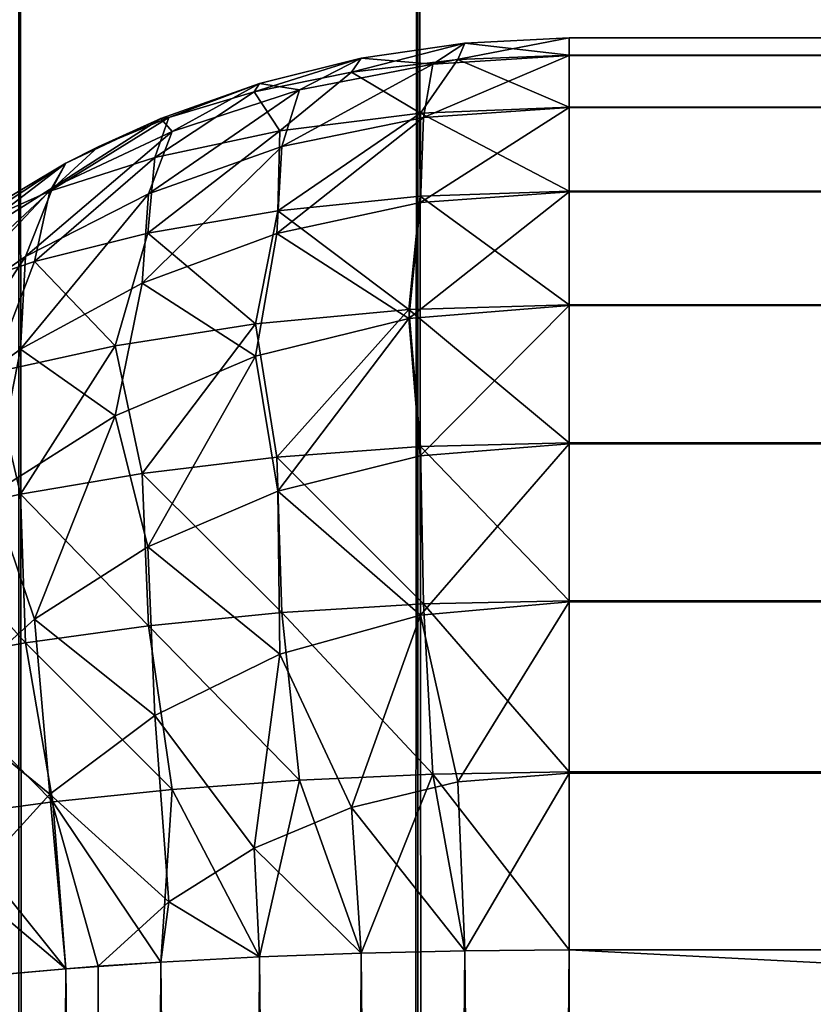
# Model space of a CAD drawing. Extents: x -265 to 265, y 0 to 1027.
# Tile 267 of 396: x -264.02 to -262.55, y 1013.2 to 1015.03. Entities that reach past the tile are written whole.
import ezdxf

# ---------------------------------------------------------------- set-up
doc = ezdxf.new("R2010")
doc.units = 0
doc.header["$LTSCALE"] = 65.185185
for name, color, linetype in [('10', 7, 'CONTINUOUS'), ('11', 7, 'CONTINUOUS'), ('12', 7, 'CONTINUOUS'), ('13', 7, 'CONTINUOUS'), ('21', 7, 'CONTINUOUS'), ('211', 7, 'CONTINUOUS'), ('212', 7, 'CONTINUOUS'), ('26', 7, 'CONTINUOUS'), ('3', 7, 'CONTINUOUS'), ('4', 7, 'CONTINUOUS'), ('8', 7, 'CONTINUOUS'), ('9', 7, 'CONTINUOUS')]:
    doc.layers.add(name, color=color, linetype=linetype)

msp = doc.modelspace()

# ---------------------------------------------------------------- linework, layer by layer
at = {"layer": '10', "color": 7, "linetype": 'CONTINUOUS'}
for points in [[(263, 1015, 16.7), (-263, 1015, 16.7), (263, 1015, 23.3), (263, 1015, 16.7)], [(-263, 1015, 16.7), (-263, 1015, 23.3), (263, 1015, 23.3), (-263, 1015, 16.7)]]:
    msp.add_3dface(points, dxfattribs=at)
at = {"layer": '11', "color": 7, "linetype": 'CONTINUOUS'}
for points in [[(-263.5768, 1013.2873, 24.915), (-263.3875, 986.7057, 24.9621), (-263.3875, 1013.2943, 24.9621), (-263.5768, 1013.2873, 24.915)], [(-263.3875, 1013.2943, 24.9621), (-263.1945, 986.7014, 24.9905), (-263.1945, 1013.2986, 24.9905), (-263.3875, 1013.2943, 24.9621)], [(-263.3875, 986.7057, 24.9621), (-263.1945, 986.7014, 24.9905), (-263.3875, 1013.2943, 24.9621), (-263.3875, 986.7057, 24.9621)], [(-263, 986.7, 25), (-263, 1013.3, 25), (-263.1945, 1013.2986, 24.9905), (-263, 986.7, 25)], [(-263.1945, 986.7014, 24.9905), (-263, 986.7, 25), (-263.1945, 1013.2986, 24.9905), (-263.1945, 986.7014, 24.9905)], [(-263.9377, 1013.265, 24.7666), (-263.7608, 986.7226, 24.8497), (-263.7608, 1013.2774, 24.8497), (-263.9377, 1013.265, 24.7666)], [(-263.7608, 1013.2774, 24.8497), (-263.5768, 986.7127, 24.915), (-263.5768, 1013.2873, 24.915), (-263.7608, 1013.2774, 24.8497)], [(-263.7608, 986.7226, 24.8497), (-263.5768, 986.7127, 24.915), (-263.7608, 1013.2774, 24.8497), (-263.7608, 986.7226, 24.8497)], [(-263.5768, 986.7127, 24.915), (-263.3875, 986.7057, 24.9621), (-263.5768, 1013.2873, 24.915), (-263.5768, 986.7127, 24.915)], [(-264.1058, 1013.25, 24.6665), (-263.9377, 986.735, 24.7666), (-263.9377, 1013.265, 24.7666), (-264.1058, 1013.25, 24.6665)], [(-263.8774, 986.7304, 24.7973), (-263.7608, 986.7226, 24.8497), (-263.9377, 1013.265, 24.7666), (-263.8774, 986.7304, 24.7973)], [(-263.9377, 986.735, 24.7666), (-263.8774, 986.7304, 24.7973), (-263.9377, 1013.265, 24.7666), (-263.9377, 986.735, 24.7666)], [(-264.1058, 986.75, 24.6665), (-263.9377, 986.735, 24.7666), (-264.1058, 1013.25, 24.6665), (-264.1058, 986.75, 24.6665)]]:
    msp.add_3dface(points, dxfattribs=at)
at = {"layer": '12', "color": 7, "linetype": 'CONTINUOUS'}
for points in [[(-263, 1015, 23.3), (-263, 1015, 16.7), (-263.1945, 1014.9905, 16.7014), (-263, 1015, 23.3)], [(-263, 1015, 23.3), (-263.1945, 1014.9905, 16.7014), (-263.1945, 1014.9905, 23.2986), (-263, 1015, 23.3)], [(-263.1945, 1014.9905, 16.7014), (-263.3875, 1014.9621, 16.7057), (-263.1945, 1014.9905, 23.2986), (-263.1945, 1014.9905, 16.7014)], [(-263.1945, 1014.9905, 23.2986), (-263.3875, 1014.9621, 16.7057), (-263.3875, 1014.9621, 23.2943), (-263.1945, 1014.9905, 23.2986)], [(-263.3875, 1014.9621, 16.7057), (-263.5768, 1014.915, 16.7127), (-263.3875, 1014.9621, 23.2943), (-263.3875, 1014.9621, 16.7057)], [(-263.3875, 1014.9621, 23.2943), (-263.5768, 1014.915, 16.7127), (-263.5768, 1014.915, 23.2873), (-263.3875, 1014.9621, 23.2943)], [(-263.5768, 1014.915, 16.7127), (-263.7608, 1014.8497, 16.7226), (-263.5768, 1014.915, 23.2873), (-263.5768, 1014.915, 16.7127)], [(-263.5768, 1014.915, 23.2873), (-263.7608, 1014.8497, 16.7226), (-263.7608, 1014.8497, 23.2774), (-263.5768, 1014.915, 23.2873)], [(-263.7608, 1014.8497, 16.7226), (-263.9377, 1014.7666, 16.735), (-263.7608, 1014.8497, 23.2774), (-263.7608, 1014.8497, 16.7226)], [(-263.7608, 1014.8497, 23.2774), (-263.9377, 1014.7666, 16.735), (-263.8774, 1014.7973, 23.2696), (-263.7608, 1014.8497, 23.2774)], [(-263.8774, 1014.7973, 23.2696), (-263.9377, 1014.7666, 16.735), (-263.9377, 1014.7666, 23.265), (-263.8774, 1014.7973, 23.2696)], [(-263.9377, 1014.7666, 16.735), (-264.1058, 1014.6665, 16.75), (-263.9377, 1014.7666, 23.265), (-263.9377, 1014.7666, 16.735)], [(-263.9377, 1014.7666, 23.265), (-264.1058, 1014.6665, 16.75), (-264.1058, 1014.6665, 23.25), (-263.9377, 1014.7666, 23.265)]]:
    msp.add_3dface(points, dxfattribs=at)
at = {"layer": '13', "color": 7, "linetype": 'CONTINUOUS'}
for points in [[(-263.5768, 1013.2873, 15.085), (-263.3875, 1013.2943, 15.0379), (-263.5768, 986.7127, 15.085), (-263.5768, 1013.2873, 15.085)], [(-263.5768, 986.7127, 15.085), (-263.3875, 1013.2943, 15.0379), (-263.3875, 986.7057, 15.0379), (-263.5768, 986.7127, 15.085)], [(-263.3875, 1013.2943, 15.0379), (-263.1945, 1013.2986, 15.0095), (-263.3875, 986.7057, 15.0379), (-263.3875, 1013.2943, 15.0379)], [(-263.3875, 986.7057, 15.0379), (-263.1945, 1013.2986, 15.0095), (-263.1945, 986.7014, 15.0095), (-263.3875, 986.7057, 15.0379)], [(-263, 1013.3, 15), (-263, 986.7, 15), (-263.1945, 986.7014, 15.0095), (-263, 1013.3, 15)], [(-263.1945, 1013.2986, 15.0095), (-263, 1013.3, 15), (-263.1945, 986.7014, 15.0095), (-263.1945, 1013.2986, 15.0095)], [(-263.8774, 1013.2696, 15.2027), (-263.7608, 1013.2774, 15.1503), (-263.9377, 986.735, 15.2334), (-263.8774, 1013.2696, 15.2027)], [(-263.9377, 986.735, 15.2334), (-263.7608, 1013.2774, 15.1503), (-263.7608, 986.7226, 15.1503), (-263.9377, 986.735, 15.2334)], [(-263.7608, 1013.2774, 15.1503), (-263.5768, 1013.2873, 15.085), (-263.7608, 986.7226, 15.1503), (-263.7608, 1013.2774, 15.1503)], [(-263.7608, 986.7226, 15.1503), (-263.5768, 1013.2873, 15.085), (-263.5768, 986.7127, 15.085), (-263.7608, 986.7226, 15.1503)], [(-264.1058, 1013.25, 15.3335), (-263.9377, 1013.265, 15.2334), (-264.1058, 986.75, 15.3335), (-264.1058, 1013.25, 15.3335)], [(-264.1058, 986.75, 15.3335), (-263.9377, 1013.265, 15.2334), (-263.9377, 986.735, 15.2334), (-264.1058, 986.75, 15.3335)], [(-263.9377, 1013.265, 15.2334), (-263.8774, 1013.2696, 15.2027), (-263.9377, 986.735, 15.2334), (-263.9377, 1013.265, 15.2334)]]:
    msp.add_3dface(points, dxfattribs=at)
at = {"layer": '21', "color": 7, "linetype": 'CONTINUOUS'}
for points in [[(-263, 1015, 16.7), (-263, 1014.9673, 16.3683), (-263.2541, 1014.9512, 16.3722), (-263, 1015, 16.7)], [(-263.1945, 1014.9905, 16.7014), (-263, 1015, 16.7), (-263.2541, 1014.9512, 16.3722), (-263.1945, 1014.9905, 16.7014)], [(-263.3875, 1014.9621, 16.7057), (-263.1945, 1014.9905, 16.7014), (-263.2541, 1014.9512, 16.3722), (-263.3875, 1014.9621, 16.7057)], [(-263.5768, 1014.915, 16.7127), (-263.3875, 1014.9621, 16.7057), (-263.5024, 1014.9034, 16.3834), (-263.5768, 1014.915, 16.7127)], [(-263.5024, 1014.9034, 16.3834), (-263.3875, 1014.9621, 16.7057), (-263.2541, 1014.9512, 16.3722), (-263.5024, 1014.9034, 16.3834)], [(-263, 1014.9673, 16.3683), (-263, 1014.8705, 16.0491), (-263.2717, 1014.852, 16.0547), (-263, 1014.9673, 16.3683)], [(-263.2541, 1014.9512, 16.3722), (-263, 1014.9673, 16.3683), (-263.2717, 1014.852, 16.0547), (-263.2541, 1014.9512, 16.3722)], [(-263.5024, 1014.9034, 16.3834), (-263.2541, 1014.9512, 16.3722), (-263.5354, 1014.7974, 16.0707), (-263.5024, 1014.9034, 16.3834)], [(-263.5354, 1014.7974, 16.0707), (-263.2541, 1014.9512, 16.3722), (-263.2717, 1014.852, 16.0547), (-263.5354, 1014.7974, 16.0707)], [(-263.7608, 1014.8497, 16.7226), (-263.5768, 1014.915, 16.7127), (-263.7398, 1014.8259, 16.4012), (-263.7608, 1014.8497, 16.7226)], [(-263.7398, 1014.8259, 16.4012), (-263.5768, 1014.915, 16.7127), (-263.5024, 1014.9034, 16.3834), (-263.7398, 1014.8259, 16.4012)], [(-263.7398, 1014.8259, 16.4012), (-263.5024, 1014.9034, 16.3834), (-263.7842, 1014.7096, 16.0956), (-263.7398, 1014.8259, 16.4012)], [(-263.7842, 1014.7096, 16.0956), (-263.5024, 1014.9034, 16.3834), (-263.5354, 1014.7974, 16.0707), (-263.7842, 1014.7096, 16.0956)], [(-263, 1014.8705, 16.0491), (-263, 1014.7131, 15.755), (-263.2772, 1014.6934, 15.7618), (-263, 1014.8705, 16.0491)], [(-263.2717, 1014.852, 16.0547), (-263, 1014.8705, 16.0491), (-263.2772, 1014.6934, 15.7618), (-263.2717, 1014.852, 16.0547)], [(-263.9377, 1014.7666, 16.735), (-263.7608, 1014.8497, 16.7226), (-263.962, 1014.7211, 16.4242), (-263.9377, 1014.7666, 16.735)], [(-263.962, 1014.7211, 16.4242), (-263.7608, 1014.8497, 16.7226), (-263.7398, 1014.8259, 16.4012), (-263.962, 1014.7211, 16.4242)], [(-263.5354, 1014.7974, 16.0707), (-263.2717, 1014.852, 16.0547), (-263.545, 1014.6355, 15.7814), (-263.5354, 1014.7974, 16.0707)], [(-263.545, 1014.6355, 15.7814), (-263.2717, 1014.852, 16.0547), (-263.2772, 1014.6934, 15.7618), (-263.545, 1014.6355, 15.7814)], [(-263.962, 1014.7211, 16.4242), (-263.7398, 1014.8259, 16.4012), (-264.0129, 1014.5925, 16.1274), (-263.962, 1014.7211, 16.4242)], [(-264.0129, 1014.5925, 16.1274), (-263.7398, 1014.8259, 16.4012), (-263.7842, 1014.7096, 16.0956), (-264.0129, 1014.5925, 16.1274)], [(-263.7842, 1014.7096, 16.0956), (-263.5354, 1014.7974, 16.0707), (-263.7954, 1014.5427, 15.8119), (-263.7842, 1014.7096, 16.0956)], [(-263.7954, 1014.5427, 15.8119), (-263.5354, 1014.7974, 16.0707), (-263.545, 1014.6355, 15.7814), (-263.7954, 1014.5427, 15.8119)], [(-264.1058, 1014.6665, 16.75), (-263.9377, 1014.7666, 16.735), (-264.1661, 1014.592, 16.4513), (-264.1058, 1014.6665, 16.75)], [(-264.1661, 1014.592, 16.4513), (-263.9377, 1014.7666, 16.735), (-263.962, 1014.7211, 16.4242), (-264.1661, 1014.592, 16.4513)], [(-264.1661, 1014.592, 16.4513), (-263.962, 1014.7211, 16.4242), (-264.2181, 1014.4504, 16.1641), (-264.1661, 1014.592, 16.4513)], [(-264.2181, 1014.4504, 16.1641), (-263.962, 1014.7211, 16.4242), (-264.0129, 1014.5925, 16.1274), (-264.2181, 1014.4504, 16.1641)], [(-264.0129, 1014.5925, 16.1274), (-263.7842, 1014.7096, 16.0956), (-264.0225, 1014.4199, 15.8506), (-264.0129, 1014.5925, 16.1274)], [(-264.0225, 1014.4199, 15.8506), (-263.7842, 1014.7096, 16.0956), (-263.7954, 1014.5427, 15.8119), (-264.0225, 1014.4199, 15.8506)], [(-263, 1014.7131, 15.755), (-263, 1014.5014, 15.4972), (-263.299, 1014.4773, 15.5064), (-263, 1014.7131, 15.755)], [(-263.2772, 1014.6934, 15.7618), (-263, 1014.7131, 15.755), (-263.299, 1014.4773, 15.5064), (-263.2772, 1014.6934, 15.7618)], [(-263.545, 1014.6355, 15.7814), (-263.2772, 1014.6934, 15.7618), (-263.299, 1014.4773, 15.5064), (-263.545, 1014.6355, 15.7814)], [(-263.7954, 1014.5427, 15.8119), (-263.545, 1014.6355, 15.7814), (-263.5848, 1014.4069, 15.5329), (-263.7954, 1014.5427, 15.8119)], [(-263.5848, 1014.4069, 15.5329), (-263.545, 1014.6355, 15.7814), (-263.299, 1014.4773, 15.5064), (-263.5848, 1014.4069, 15.5329)], [(-264.2181, 1014.4504, 16.1641), (-264.0129, 1014.5925, 16.1274), (-264.2226, 1014.2722, 15.895), (-264.2181, 1014.4504, 16.1641)], [(-264.2226, 1014.2722, 15.895), (-264.0129, 1014.5925, 16.1274), (-264.0225, 1014.4199, 15.8506), (-264.2226, 1014.2722, 15.895)], [(-264.0225, 1014.4199, 15.8506), (-263.7954, 1014.5427, 15.8119), (-263.8463, 1014.2955, 15.5737), (-264.0225, 1014.4199, 15.8506)], [(-263.8463, 1014.2955, 15.5737), (-263.7954, 1014.5427, 15.8119), (-263.5848, 1014.4069, 15.5329), (-263.8463, 1014.2955, 15.5737)], [(-263.299, 1014.4773, 15.5064), (-263, 1014.5014, 15.4972), (-263.2777, 1014.2209, 15.2952), (-263.299, 1014.4773, 15.5064)], [(-263, 1014.5014, 15.4972), (-263, 1014.2434, 15.2858), (-263.2777, 1014.2209, 15.2952), (-263, 1014.5014, 15.4972)], [(-263.5848, 1014.4069, 15.5329), (-263.299, 1014.4773, 15.5064), (-263.5429, 1014.1554, 15.3223), (-263.5848, 1014.4069, 15.5329)], [(-263.5429, 1014.1554, 15.3223), (-263.299, 1014.4773, 15.5064), (-263.2777, 1014.2209, 15.2952), (-263.5429, 1014.1554, 15.3223)], [(-264.2226, 1014.2722, 15.895), (-264.0225, 1014.4199, 15.8506), (-264.0759, 1014.1502, 15.6245), (-264.2226, 1014.2722, 15.895)], [(-264.0759, 1014.1502, 15.6245), (-264.0225, 1014.4199, 15.8506), (-263.8463, 1014.2955, 15.5737), (-264.0759, 1014.1502, 15.6245)], [(-263.8463, 1014.2955, 15.5737), (-263.5848, 1014.4069, 15.5329), (-263.7849, 1014.0516, 15.3642), (-263.8463, 1014.2955, 15.5737)], [(-263.7849, 1014.0516, 15.3642), (-263.5848, 1014.4069, 15.5329), (-263.5429, 1014.1554, 15.3223), (-263.7849, 1014.0516, 15.3642)], [(-264.0759, 1014.1502, 15.6245), (-263.8463, 1014.2955, 15.5737), (-263.9962, 1013.9163, 15.417), (-264.0759, 1014.1502, 15.6245)], [(-263.9962, 1013.9163, 15.417), (-263.8463, 1014.2955, 15.5737), (-263.7849, 1014.0516, 15.3642), (-263.9962, 1013.9163, 15.417)], [(-263.2777, 1014.2209, 15.2952), (-263, 1014.2434, 15.2858), (-263.2774, 1013.924, 15.1402), (-263.2777, 1014.2209, 15.2952)], [(-263, 1014.2434, 15.2858), (-263, 1013.949, 15.1288), (-263.2774, 1013.924, 15.1402), (-263, 1014.2434, 15.2858)], [(-263.5429, 1014.1554, 15.3223), (-263.2777, 1014.2209, 15.2952), (-263.2774, 1013.924, 15.1402), (-263.5429, 1014.1554, 15.3223)], [(-263.7849, 1014.0516, 15.3642), (-263.5429, 1014.1554, 15.3223), (-263.539, 1013.8511, 15.173), (-263.7849, 1014.0516, 15.3642)], [(-263.539, 1013.8511, 15.173), (-263.5429, 1014.1554, 15.3223), (-263.2774, 1013.924, 15.1402), (-263.539, 1013.8511, 15.173)], [(-264.1729, 1013.7569, 15.4766), (-264.0759, 1014.1502, 15.6245), (-263.9962, 1013.9163, 15.417), (-264.1729, 1013.7569, 15.4766)], [(-263.9962, 1013.9163, 15.417), (-263.7849, 1014.0516, 15.3642), (-263.772, 1013.737, 15.2231), (-263.9962, 1013.9163, 15.417)], [(-263.772, 1013.737, 15.2231), (-263.7849, 1014.0516, 15.3642), (-263.539, 1013.8511, 15.173), (-263.772, 1013.737, 15.2231)], [(-263.2774, 1013.924, 15.1402), (-263, 1013.949, 15.1288), (-263.2074, 1013.6134, 15.0403), (-263.2774, 1013.924, 15.1402)], [(-263, 1013.949, 15.1288), (-263, 1013.6297, 15.0323), (-263.2074, 1013.6134, 15.0403), (-263, 1013.949, 15.1288)], [(-264.1729, 1013.7569, 15.4766), (-263.9962, 1013.9163, 15.417), (-263.9678, 1013.5905, 15.2855), (-264.1729, 1013.7569, 15.4766)], [(-263.9678, 1013.5905, 15.2855), (-263.9962, 1013.9163, 15.417), (-263.772, 1013.737, 15.2231), (-263.9678, 1013.5905, 15.2855)], [(-263.539, 1013.8511, 15.173), (-263.2774, 1013.924, 15.1402), (-263.4057, 1013.5656, 15.0638), (-263.539, 1013.8511, 15.173)], [(-263.4057, 1013.5656, 15.0638), (-263.2774, 1013.924, 15.1402), (-263.2074, 1013.6134, 15.0403), (-263.4057, 1013.5656, 15.0638)], [(-263.772, 1013.737, 15.2231), (-263.539, 1013.8511, 15.173), (-263.5873, 1013.4896, 15.1007), (-263.772, 1013.737, 15.2231)], [(-263.5873, 1013.4896, 15.1007), (-263.539, 1013.8511, 15.173), (-263.4057, 1013.5656, 15.0638), (-263.5873, 1013.4896, 15.1007)], [(-264.1224, 1013.4209, 15.3549), (-264.1729, 1013.7569, 15.4766), (-263.9678, 1013.5905, 15.2855), (-264.1224, 1013.4209, 15.3549)], [(-263.9678, 1013.5905, 15.2855), (-263.772, 1013.737, 15.2231), (-263.746, 1013.3899, 15.1482), (-263.9678, 1013.5905, 15.2855)], [(-263.746, 1013.3899, 15.1482), (-263.772, 1013.737, 15.2231), (-263.5873, 1013.4896, 15.1007), (-263.746, 1013.3899, 15.1482)], [(-263, 1013.6297, 15.0323), (-263.1945, 1013.2986, 15.0095), (-263.2074, 1013.6134, 15.0403), (-263, 1013.6297, 15.0323)], [(-263, 1013.6297, 15.0323), (-263, 1013.3, 15), (-263.1945, 1013.2986, 15.0095), (-263, 1013.6297, 15.0323)], [(-263.1945, 1013.2986, 15.0095), (-263.4057, 1013.5656, 15.0638), (-263.2074, 1013.6134, 15.0403), (-263.1945, 1013.2986, 15.0095)], [(-263.9377, 1013.265, 15.2334), (-264.1224, 1013.4209, 15.3549), (-263.9678, 1013.5905, 15.2855), (-263.9377, 1013.265, 15.2334)], [(-263.8774, 1013.2696, 15.2027), (-263.9377, 1013.265, 15.2334), (-263.9678, 1013.5905, 15.2855), (-263.8774, 1013.2696, 15.2027)], [(-263.8774, 1013.2696, 15.2027), (-263.9678, 1013.5905, 15.2855), (-263.746, 1013.3899, 15.1482), (-263.8774, 1013.2696, 15.2027)], [(-263.3875, 1013.2943, 15.0379), (-263.5873, 1013.4896, 15.1007), (-263.4057, 1013.5656, 15.0638), (-263.3875, 1013.2943, 15.0379)], [(-263.1945, 1013.2986, 15.0095), (-263.3875, 1013.2943, 15.0379), (-263.4057, 1013.5656, 15.0638), (-263.1945, 1013.2986, 15.0095)], [(-263.5768, 1013.2873, 15.085), (-263.746, 1013.3899, 15.1482), (-263.5873, 1013.4896, 15.1007), (-263.5768, 1013.2873, 15.085)], [(-263.3875, 1013.2943, 15.0379), (-263.5768, 1013.2873, 15.085), (-263.5873, 1013.4896, 15.1007), (-263.3875, 1013.2943, 15.0379)], [(-263.9377, 1013.265, 15.2334), (-264.1058, 1013.25, 15.3335), (-264.1224, 1013.4209, 15.3549), (-263.9377, 1013.265, 15.2334)], [(-263.7608, 1013.2774, 15.1503), (-263.8774, 1013.2696, 15.2027), (-263.746, 1013.3899, 15.1482), (-263.7608, 1013.2774, 15.1503)], [(-263.5768, 1013.2873, 15.085), (-263.7608, 1013.2774, 15.1503), (-263.746, 1013.3899, 15.1482), (-263.5768, 1013.2873, 15.085)]]:
    msp.add_3dface(points, dxfattribs=at)
at = {"layer": '211', "color": 7, "linetype": 'CONTINUOUS'}
for points in [[(-264.0252, 1, 5.3191), (-263.2818, 1, 6.9708), (-264.0252, 1019, 5.3191), (-264.0252, 1, 5.3191)], [(-264.0252, 1019, 5.3191), (-263.2818, 1, 6.9708), (-263.2818, 1019, 6.9708), (-264.0252, 1019, 5.3191)], [(-263.2818, 1, 6.9708), (-262.3448, 1, 8.521), (-263.2818, 1019, 6.9708), (-263.2818, 1, 6.9708)], [(-263.2818, 1019, 6.9708), (-262.3448, 1, 8.521), (-262.3448, 1019, 8.521), (-263.2818, 1019, 6.9708)]]:
    msp.add_3dface(points, dxfattribs=at)
at = {"layer": '212', "color": 7, "linetype": 'CONTINUOUS'}
for points in [[(-263.2818, 1, -6.9708), (-264.0252, 1, -5.3191), (-263.2818, 1019, -6.9708), (-263.2818, 1, -6.9708)], [(-263.2818, 1019, -6.9708), (-264.0252, 1, -5.3191), (-264.0252, 1019, -5.3191), (-263.2818, 1019, -6.9708)], [(-262.3448, 1, -8.521), (-263.2818, 1, -6.9708), (-262.3448, 1019, -8.521), (-262.3448, 1, -8.521)], [(-262.3448, 1019, -8.521), (-263.2818, 1, -6.9708), (-263.2818, 1019, -6.9708), (-262.3448, 1019, -8.521)]]:
    msp.add_3dface(points, dxfattribs=at)
at = {"layer": '26', "color": 7, "linetype": 'CONTINUOUS'}
for points in [[(-263, 1014.9677, 23.6297), (-263, 1015, 23.3), (-263.1945, 1014.9905, 23.2986), (-263, 1014.9677, 23.6297)], [(-263.1945, 1014.9905, 23.2986), (-263.3875, 1014.9621, 23.2943), (-263.4057, 1014.9362, 23.5656), (-263.1945, 1014.9905, 23.2986)], [(-263.1945, 1014.9905, 23.2986), (-263.4057, 1014.9362, 23.5656), (-263.2074, 1014.9597, 23.6134), (-263.1945, 1014.9905, 23.2986)], [(-263, 1014.9677, 23.6297), (-263.1945, 1014.9905, 23.2986), (-263.2074, 1014.9597, 23.6134), (-263, 1014.9677, 23.6297)], [(-263.3875, 1014.9621, 23.2943), (-263.5768, 1014.915, 23.2873), (-263.5873, 1014.8993, 23.4896), (-263.3875, 1014.9621, 23.2943)], [(-263.3875, 1014.9621, 23.2943), (-263.5873, 1014.8993, 23.4896), (-263.4057, 1014.9362, 23.5656), (-263.3875, 1014.9621, 23.2943)], [(-263.4057, 1014.9362, 23.5656), (-263.2774, 1014.8598, 23.924), (-263.2074, 1014.9597, 23.6134), (-263.4057, 1014.9362, 23.5656)], [(-263.2774, 1014.8598, 23.924), (-263, 1014.8712, 23.949), (-263.2074, 1014.9597, 23.6134), (-263.2774, 1014.8598, 23.924)], [(-263, 1014.8712, 23.949), (-263, 1014.9677, 23.6297), (-263.2074, 1014.9597, 23.6134), (-263, 1014.8712, 23.949)], [(-263.5873, 1014.8993, 23.4896), (-263.539, 1014.827, 23.8511), (-263.4057, 1014.9362, 23.5656), (-263.5873, 1014.8993, 23.4896)], [(-263.539, 1014.827, 23.8511), (-263.2774, 1014.8598, 23.924), (-263.4057, 1014.9362, 23.5656), (-263.539, 1014.827, 23.8511)], [(-263.5768, 1014.915, 23.2873), (-263.7608, 1014.8497, 23.2774), (-263.746, 1014.8518, 23.3899), (-263.5768, 1014.915, 23.2873)], [(-263.5768, 1014.915, 23.2873), (-263.746, 1014.8518, 23.3899), (-263.5873, 1014.8993, 23.4896), (-263.5768, 1014.915, 23.2873)], [(-263.772, 1014.7769, 23.737), (-263.539, 1014.827, 23.8511), (-263.5873, 1014.8993, 23.4896), (-263.772, 1014.7769, 23.737)], [(-263.746, 1014.8518, 23.3899), (-263.772, 1014.7769, 23.737), (-263.5873, 1014.8993, 23.4896), (-263.746, 1014.8518, 23.3899)], [(-263, 1014.7142, 24.2434), (-263, 1014.8712, 23.949), (-263.2774, 1014.8598, 23.924), (-263, 1014.7142, 24.2434)], [(-263.8774, 1014.7973, 23.2696), (-263.9678, 1014.7145, 23.5905), (-263.746, 1014.8518, 23.3899), (-263.8774, 1014.7973, 23.2696)], [(-263.9678, 1014.7145, 23.5905), (-263.772, 1014.7769, 23.737), (-263.746, 1014.8518, 23.3899), (-263.9678, 1014.7145, 23.5905)], [(-263.7608, 1014.8497, 23.2774), (-263.8774, 1014.7973, 23.2696), (-263.746, 1014.8518, 23.3899), (-263.7608, 1014.8497, 23.2774)], [(-263.5429, 1014.6777, 24.1554), (-263.2777, 1014.7048, 24.2209), (-263.2774, 1014.8598, 23.924), (-263.5429, 1014.6777, 24.1554)], [(-263.539, 1014.827, 23.8511), (-263.5429, 1014.6777, 24.1554), (-263.2774, 1014.8598, 23.924), (-263.539, 1014.827, 23.8511)], [(-263.2777, 1014.7048, 24.2209), (-263, 1014.7142, 24.2434), (-263.2774, 1014.8598, 23.924), (-263.2777, 1014.7048, 24.2209)], [(-263.7849, 1014.6358, 24.0516), (-263.5429, 1014.6777, 24.1554), (-263.539, 1014.827, 23.8511), (-263.7849, 1014.6358, 24.0516)], [(-263.772, 1014.7769, 23.737), (-263.7849, 1014.6358, 24.0516), (-263.539, 1014.827, 23.8511), (-263.772, 1014.7769, 23.737)], [(-263.8774, 1014.7973, 23.2696), (-263.9377, 1014.7666, 23.265), (-263.9678, 1014.7145, 23.5905), (-263.8774, 1014.7973, 23.2696)], [(-263.9962, 1014.583, 23.9163), (-263.7849, 1014.6358, 24.0516), (-263.772, 1014.7769, 23.737), (-263.9962, 1014.583, 23.9163)], [(-263.9678, 1014.7145, 23.5905), (-263.9962, 1014.583, 23.9163), (-263.772, 1014.7769, 23.737), (-263.9678, 1014.7145, 23.5905)], [(-263.9377, 1014.7666, 23.265), (-264.1058, 1014.6665, 23.25), (-264.1224, 1014.6451, 23.4209), (-263.9377, 1014.7666, 23.265)], [(-263.9377, 1014.7666, 23.265), (-264.1224, 1014.6451, 23.4209), (-263.9678, 1014.7145, 23.5905), (-263.9377, 1014.7666, 23.265)], [(-264.1729, 1014.5234, 23.7569), (-263.9962, 1014.583, 23.9163), (-263.9678, 1014.7145, 23.5905), (-264.1729, 1014.5234, 23.7569)], [(-264.1224, 1014.6451, 23.4209), (-264.1729, 1014.5234, 23.7569), (-263.9678, 1014.7145, 23.5905), (-264.1224, 1014.6451, 23.4209)], [(-263.5429, 1014.6777, 24.1554), (-263.299, 1014.4936, 24.4773), (-263.2777, 1014.7048, 24.2209), (-263.5429, 1014.6777, 24.1554)], [(-263.299, 1014.4936, 24.4773), (-263, 1014.5028, 24.5014), (-263.2777, 1014.7048, 24.2209), (-263.299, 1014.4936, 24.4773)], [(-263, 1014.5028, 24.5014), (-263, 1014.7142, 24.2434), (-263.2777, 1014.7048, 24.2209), (-263, 1014.5028, 24.5014)], [(-263.7849, 1014.6358, 24.0516), (-263.5848, 1014.4671, 24.4069), (-263.5429, 1014.6777, 24.1554), (-263.7849, 1014.6358, 24.0516)], [(-263.5848, 1014.4671, 24.4069), (-263.299, 1014.4936, 24.4773), (-263.5429, 1014.6777, 24.1554), (-263.5848, 1014.4671, 24.4069)], [(-263.9962, 1014.583, 23.9163), (-263.8463, 1014.4263, 24.2955), (-263.7849, 1014.6358, 24.0516), (-263.9962, 1014.583, 23.9163)], [(-263.8463, 1014.4263, 24.2955), (-263.5848, 1014.4671, 24.4069), (-263.7849, 1014.6358, 24.0516), (-263.8463, 1014.4263, 24.2955)], [(-264.1729, 1014.5234, 23.7569), (-264.0759, 1014.3755, 24.1502), (-263.9962, 1014.583, 23.9163), (-264.1729, 1014.5234, 23.7569)], [(-264.0759, 1014.3755, 24.1502), (-263.8463, 1014.4263, 24.2955), (-263.9962, 1014.583, 23.9163), (-264.0759, 1014.3755, 24.1502)], [(-263, 1014.245, 24.7131), (-263, 1014.5028, 24.5014), (-263.299, 1014.4936, 24.4773), (-263, 1014.245, 24.7131)], [(-263.5848, 1014.4671, 24.4069), (-263.545, 1014.2186, 24.6355), (-263.299, 1014.4936, 24.4773), (-263.5848, 1014.4671, 24.4069)], [(-263.545, 1014.2186, 24.6355), (-263.2772, 1014.2382, 24.6934), (-263.299, 1014.4936, 24.4773), (-263.545, 1014.2186, 24.6355)], [(-263.2772, 1014.2382, 24.6934), (-263, 1014.245, 24.7131), (-263.299, 1014.4936, 24.4773), (-263.2772, 1014.2382, 24.6934)], [(-263.8463, 1014.4263, 24.2955), (-263.7954, 1014.1881, 24.5427), (-263.5848, 1014.4671, 24.4069), (-263.8463, 1014.4263, 24.2955)], [(-263.7954, 1014.1881, 24.5427), (-263.545, 1014.2186, 24.6355), (-263.5848, 1014.4671, 24.4069), (-263.7954, 1014.1881, 24.5427)], [(-264.0759, 1014.3755, 24.1502), (-264.0225, 1014.1494, 24.4199), (-263.8463, 1014.4263, 24.2955), (-264.0759, 1014.3755, 24.1502)], [(-264.0225, 1014.1494, 24.4199), (-263.7954, 1014.1881, 24.5427), (-263.8463, 1014.4263, 24.2955), (-264.0225, 1014.1494, 24.4199)], [(-264.2226, 1014.105, 24.2722), (-264.0225, 1014.1494, 24.4199), (-264.0759, 1014.3755, 24.1502), (-264.2226, 1014.105, 24.2722)], [(-263, 1013.9509, 24.8705), (-263, 1014.245, 24.7131), (-263.2772, 1014.2382, 24.6934), (-263, 1013.9509, 24.8705)], [(-263.545, 1014.2186, 24.6355), (-263.2717, 1013.9453, 24.852), (-263.2772, 1014.2382, 24.6934), (-263.545, 1014.2186, 24.6355)], [(-263.2717, 1013.9453, 24.852), (-263, 1013.9509, 24.8705), (-263.2772, 1014.2382, 24.6934), (-263.2717, 1013.9453, 24.852)], [(-263.7954, 1014.1881, 24.5427), (-263.5354, 1013.9293, 24.7974), (-263.545, 1014.2186, 24.6355), (-263.7954, 1014.1881, 24.5427)], [(-263.5354, 1013.9293, 24.7974), (-263.2717, 1013.9453, 24.852), (-263.545, 1014.2186, 24.6355), (-263.5354, 1013.9293, 24.7974)], [(-264.0225, 1014.1494, 24.4199), (-263.7842, 1013.9044, 24.7096), (-263.7954, 1014.1881, 24.5427), (-264.0225, 1014.1494, 24.4199)], [(-263.7842, 1013.9044, 24.7096), (-263.5354, 1013.9293, 24.7974), (-263.7954, 1014.1881, 24.5427), (-263.7842, 1013.9044, 24.7096)], [(-264.2226, 1014.105, 24.2722), (-264.0129, 1013.8726, 24.5925), (-264.0225, 1014.1494, 24.4199), (-264.2226, 1014.105, 24.2722)], [(-264.0129, 1013.8726, 24.5925), (-263.7842, 1013.9044, 24.7096), (-264.0225, 1014.1494, 24.4199), (-264.0129, 1013.8726, 24.5925)], [(-264.2181, 1013.8359, 24.4504), (-264.0129, 1013.8726, 24.5925), (-264.2226, 1014.105, 24.2722), (-264.2181, 1013.8359, 24.4504)], [(-263, 1013.6317, 24.9673), (-263, 1013.9509, 24.8705), (-263.2717, 1013.9453, 24.852), (-263, 1013.6317, 24.9673)], [(-263.5354, 1013.9293, 24.7974), (-263.2541, 1013.6278, 24.9512), (-263.2717, 1013.9453, 24.852), (-263.5354, 1013.9293, 24.7974)], [(-263.2541, 1013.6278, 24.9512), (-263, 1013.6317, 24.9673), (-263.2717, 1013.9453, 24.852), (-263.2541, 1013.6278, 24.9512)], [(-263.7842, 1013.9044, 24.7096), (-263.5024, 1013.6166, 24.9034), (-263.5354, 1013.9293, 24.7974), (-263.7842, 1013.9044, 24.7096)], [(-263.5024, 1013.6166, 24.9034), (-263.2541, 1013.6278, 24.9512), (-263.5354, 1013.9293, 24.7974), (-263.5024, 1013.6166, 24.9034)], [(-264.0129, 1013.8726, 24.5925), (-263.7398, 1013.5988, 24.8259), (-263.7842, 1013.9044, 24.7096), (-264.0129, 1013.8726, 24.5925)], [(-263.7398, 1013.5988, 24.8259), (-263.5024, 1013.6166, 24.9034), (-263.7842, 1013.9044, 24.7096), (-263.7398, 1013.5988, 24.8259)], [(-264.2181, 1013.8359, 24.4504), (-263.962, 1013.5758, 24.7211), (-264.0129, 1013.8726, 24.5925), (-264.2181, 1013.8359, 24.4504)], [(-263.962, 1013.5758, 24.7211), (-263.7398, 1013.5988, 24.8259), (-264.0129, 1013.8726, 24.5925), (-263.962, 1013.5758, 24.7211)], [(-264.1661, 1013.5487, 24.592), (-263.962, 1013.5758, 24.7211), (-264.2181, 1013.8359, 24.4504), (-264.1661, 1013.5487, 24.592)], [(-263.5024, 1013.6166, 24.9034), (-263.3875, 1013.2943, 24.9621), (-263.2541, 1013.6278, 24.9512), (-263.5024, 1013.6166, 24.9034)], [(-263.3875, 1013.2943, 24.9621), (-263.1945, 1013.2986, 24.9905), (-263.2541, 1013.6278, 24.9512), (-263.3875, 1013.2943, 24.9621)], [(-263, 1013.3, 25), (-263, 1013.6317, 24.9673), (-263.2541, 1013.6278, 24.9512), (-263, 1013.3, 25)], [(-263.1945, 1013.2986, 24.9905), (-263, 1013.3, 25), (-263.2541, 1013.6278, 24.9512), (-263.1945, 1013.2986, 24.9905)], [(-263.7398, 1013.5988, 24.8259), (-263.5768, 1013.2873, 24.915), (-263.5024, 1013.6166, 24.9034), (-263.7398, 1013.5988, 24.8259)], [(-263.5768, 1013.2873, 24.915), (-263.3875, 1013.2943, 24.9621), (-263.5024, 1013.6166, 24.9034), (-263.5768, 1013.2873, 24.915)], [(-263.962, 1013.5758, 24.7211), (-263.7608, 1013.2774, 24.8497), (-263.7398, 1013.5988, 24.8259), (-263.962, 1013.5758, 24.7211)], [(-263.7608, 1013.2774, 24.8497), (-263.5768, 1013.2873, 24.915), (-263.7398, 1013.5988, 24.8259), (-263.7608, 1013.2774, 24.8497)], [(-264.1661, 1013.5487, 24.592), (-263.9377, 1013.265, 24.7666), (-263.962, 1013.5758, 24.7211), (-264.1661, 1013.5487, 24.592)], [(-263.9377, 1013.265, 24.7666), (-263.7608, 1013.2774, 24.8497), (-263.962, 1013.5758, 24.7211), (-263.9377, 1013.265, 24.7666)], [(-264.1058, 1013.25, 24.6665), (-263.9377, 1013.265, 24.7666), (-264.1661, 1013.5487, 24.592), (-264.1058, 1013.25, 24.6665)]]:
    msp.add_3dface(points, dxfattribs=at)
at = {"layer": '3', "color": 7, "linetype": 'CONTINUOUS'}
for points in [[(-263, 1014.9673, 16.3683), (-263, 1015, 16.7), (263, 1014.9677, 16.3703), (-263, 1014.9673, 16.3683)], [(263, 1014.9677, 16.3703), (-263, 1015, 16.7), (263, 1015, 16.7), (263, 1014.9677, 16.3703)], [(263, 1014.8712, 16.051), (-263, 1014.9673, 16.3683), (263, 1014.9677, 16.3703), (263, 1014.8712, 16.051)], [(-263, 1014.8705, 16.0491), (-263, 1014.9673, 16.3683), (263, 1014.8712, 16.051), (-263, 1014.8705, 16.0491)], [(263, 1014.7142, 15.7566), (-263, 1014.8705, 16.0491), (263, 1014.8712, 16.051), (263, 1014.7142, 15.7566)], [(-263, 1014.7131, 15.755), (-263, 1014.8705, 16.0491), (263, 1014.7142, 15.7566), (-263, 1014.7131, 15.755)], [(263, 1014.5028, 15.4986), (-263, 1014.7131, 15.755), (263, 1014.7142, 15.7566), (263, 1014.5028, 15.4986)], [(-263, 1014.5014, 15.4972), (-263, 1014.7131, 15.755), (263, 1014.5028, 15.4986), (-263, 1014.5014, 15.4972)], [(263, 1014.245, 15.2869), (-263, 1014.5014, 15.4972), (263, 1014.5028, 15.4986), (263, 1014.245, 15.2869)], [(-263, 1014.2434, 15.2858), (-263, 1014.5014, 15.4972), (263, 1014.245, 15.2869), (-263, 1014.2434, 15.2858)], [(263, 1013.9509, 15.1295), (-263, 1014.2434, 15.2858), (263, 1014.245, 15.2869), (263, 1013.9509, 15.1295)], [(-263, 1013.949, 15.1288), (-263, 1014.2434, 15.2858), (263, 1013.9509, 15.1295), (-263, 1013.949, 15.1288)], [(263, 1013.6317, 15.0327), (-263, 1013.949, 15.1288), (263, 1013.9509, 15.1295), (263, 1013.6317, 15.0327)], [(-263, 1013.6297, 15.0323), (-263, 1013.949, 15.1288), (263, 1013.6317, 15.0327), (-263, 1013.6297, 15.0323)], [(263, 1013.3, 15), (-263, 1013.6297, 15.0323), (263, 1013.6317, 15.0327), (263, 1013.3, 15)], [(-263, 1013.3, 15), (-263, 1013.6297, 15.0323), (263, 1013.3, 15), (-263, 1013.3, 15)]]:
    msp.add_3dface(points, dxfattribs=at)
at = {"layer": '4', "color": 7, "linetype": 'CONTINUOUS'}
for points in [[(-263, 1013.3, 15), (263, 1013.3, 15), (-263, 986.7, 15), (-263, 1013.3, 15)], [(-263, 986.7, 15), (263, 1013.3, 15), (263, 986.7, 15), (-263, 986.7, 15)]]:
    msp.add_3dface(points, dxfattribs=at)
at = {"layer": '8', "color": 7, "linetype": 'CONTINUOUS'}
for points in [[(-263, 986.7, 25), (263, 986.7, 25), (-263, 1013.3, 25), (-263, 986.7, 25)], [(-263, 1013.3, 25), (263, 986.7, 25), (263, 1013.3, 25), (-263, 1013.3, 25)]]:
    msp.add_3dface(points, dxfattribs=at)
at = {"layer": '9', "color": 7, "linetype": 'CONTINUOUS'}
for points in [[(-263, 1015, 23.3), (-263, 1014.9677, 23.6297), (263, 1015, 23.3), (-263, 1015, 23.3)], [(263, 1015, 23.3), (-263, 1014.9677, 23.6297), (263, 1014.9673, 23.6317), (263, 1015, 23.3)], [(-263, 1014.9677, 23.6297), (-263, 1014.8712, 23.949), (263, 1014.9673, 23.6317), (-263, 1014.9677, 23.6297)], [(263, 1014.9673, 23.6317), (-263, 1014.8712, 23.949), (263, 1014.8705, 23.9509), (263, 1014.9673, 23.6317)], [(-263, 1014.8712, 23.949), (-263, 1014.7142, 24.2434), (263, 1014.8705, 23.9509), (-263, 1014.8712, 23.949)], [(263, 1014.8705, 23.9509), (-263, 1014.7142, 24.2434), (263, 1014.7131, 24.245), (263, 1014.8705, 23.9509)], [(-263, 1014.7142, 24.2434), (-263, 1014.5028, 24.5014), (263, 1014.7131, 24.245), (-263, 1014.7142, 24.2434)], [(263, 1014.7131, 24.245), (-263, 1014.5028, 24.5014), (263, 1014.5014, 24.5028), (263, 1014.7131, 24.245)], [(-263, 1014.5028, 24.5014), (-263, 1014.245, 24.7131), (263, 1014.5014, 24.5028), (-263, 1014.5028, 24.5014)], [(263, 1014.5014, 24.5028), (-263, 1014.245, 24.7131), (263, 1014.2434, 24.7142), (263, 1014.5014, 24.5028)], [(-263, 1014.245, 24.7131), (-263, 1013.9509, 24.8705), (263, 1014.2434, 24.7142), (-263, 1014.245, 24.7131)], [(263, 1014.2434, 24.7142), (-263, 1013.9509, 24.8705), (263, 1013.949, 24.8712), (263, 1014.2434, 24.7142)], [(-263, 1013.9509, 24.8705), (-263, 1013.6317, 24.9673), (263, 1013.949, 24.8712), (-263, 1013.9509, 24.8705)], [(263, 1013.949, 24.8712), (-263, 1013.6317, 24.9673), (263, 1013.6297, 24.9677), (263, 1013.949, 24.8712)], [(-263, 1013.6317, 24.9673), (-263, 1013.3, 25), (263, 1013.6297, 24.9677), (-263, 1013.6317, 24.9673)], [(-263, 1013.3, 25), (263, 1013.3, 25), (263, 1013.6297, 24.9677), (-263, 1013.3, 25)]]:
    msp.add_3dface(points, dxfattribs=at)

doc.saveas('drawing.dxf')
